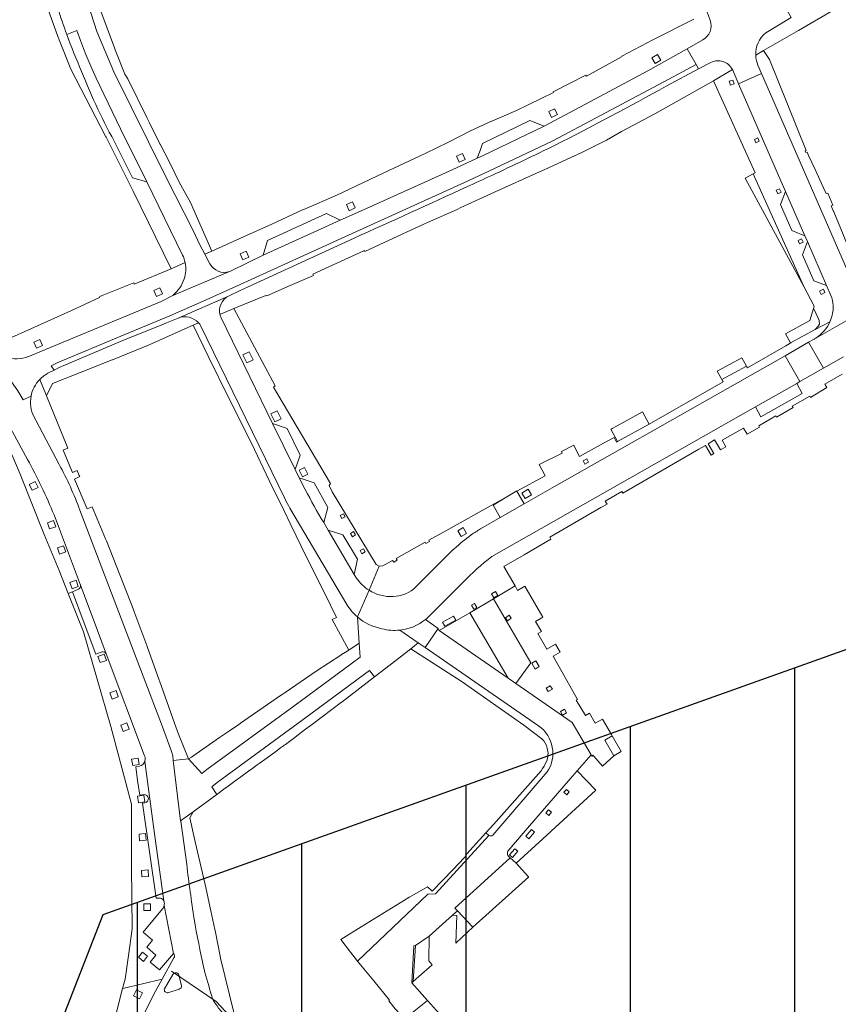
# Model space of a CAD drawing. Extents: x 148869 to 161638, y 453607 to 469810.
# Tile 452 of 656: x 155406 to 155556, y 463112 to 463292. Entities that reach past the tile are written whole.
import ezdxf
from ezdxf.lldxf.tags import DXFTag

# ---------------------------------------------------------------- set-up
doc = ezdxf.new("R2010")
doc.units = 0
doc.layers.add('2024', color=160, linetype='CONTINUOUS')
doc.layers.add('2024 hatch', color=160, linetype='CONTINUOUS')
for name, color, linetype, lineweight in [('B-OI-RI-PERSLEIDING-G-niet meenemen', 190, 'RI-PERS', 18), ('B-RO-VH-VERHARDING_SIERBESTRATING-GV', 251, 'CONTINUOUS', 18), ('B-RO-VH-VERHARDING_STRAATBAKSTEEN-GV', 251, 'CONTINUOUS', 18)]:
    doc.layers.add(name, color=color, linetype=linetype, lineweight=lineweight)
tags = doc.linetypes.add('RI-PERS', pattern='A,7,-2,["P",Standard,S=1.8,R=0,X=-0.5,Y=-0.9],-2,7,-2,[102,NLCS.SHX,S=1,R=180,X=0,Y=0],-2', length=22).pattern_tags.tags
tags[6] = DXFTag(74, 10)

msp = doc.modelspace()

# ---------------------------------------------------------------- hatches: boundary and pattern name
at = {"layer": '2024 hatch'}
h = msp.add_hatch(dxfattribs=at)
h.set_pattern_fill('ANSI31', color=256, scale=29.988, angle=45)
h.set_pattern_definition([(90, (0, 0), (-29.988, 0), [])])
h.paths.add_polyline_path([(155468.24, 462509.2), (155430.3, 462608.99), (155317.39, 462696.7), (155326.79, 462885.8), (155421.55, 463128.67), (155681.88, 463221.51), (155808.81, 463270.9), (155858.2, 463353.96), (156235.32, 463468.35), (156395.06, 463466.8), (156874.43, 463576.88), (157060.31, 463303.94), (157149.74, 462870.77), (157067.92, 462815.11), (157047.81, 462789.79), (157071.17, 462711.57), (156936.5, 462350.7), (156856.27, 462251.62), (156803.36, 462113.22), (156627.76, 461893.96), (156524.84, 461717.19), (156312.22, 461660.25), (156176.03, 461568.49), (155937.87, 461968.15)])

# ---------------------------------------------------------------- linework, layer by layer
at = {"layer": '2024', "flags": 128}
msp.add_lwpolyline([(155468.24, 462509.2), (155430.3, 462608.99), (155317.39, 462696.7), (155326.79, 462885.8), (155421.55, 463128.67), (155681.88, 463221.51), (155808.81, 463270.9), (155858.2, 463353.96), (156235.32, 463468.35), (156395.06, 463466.8), (156874.43, 463576.88), (157060.31, 463303.94), (157149.74, 462870.77), (157067.92, 462815.11), (157047.81, 462789.79), (157071.17, 462711.57), (156936.5, 462350.7), (156856.27, 462251.62), (156803.36, 462113.22), (156627.76, 461893.96), (156524.84, 461717.19), (156312.22, 461660.25), (156176.03, 461568.49), (155937.87, 461968.15)], close=True, dxfattribs=at)
at = {"layer": 'B-OI-RI-PERSLEIDING-G-niet meenemen'}
for p, q in [((155442.2, 463112.8), (155434.03, 463118.35)), ((155533.6, 463014.82), (155442.2, 463112.8))]:
    msp.add_line(p, q, dxfattribs=at)
at = {"layer": 'B-RO-VH-VERHARDING_SIERBESTRATING-GV', "flags": 128}
for points in [[(155421.36, 463176.56), (155420.23, 463176.12), (155418.26, 463181.3), (155415.98, 463187.53), (155415.19, 463187.21), (155417.97, 463180.23), (155422.96, 463162.96), (155426.71, 463148.81), (155426.75, 463137.42), (155426.85, 463126.08), (155426.2, 463121.21), (155425.56, 463116.86), (155425.12, 463115.18), (155425.12, 463115.17)], [(155429.13, 463157.59), (155422.12, 463176.22)], [(155429.02, 463150.53), (155428.28, 463150.43), (155427.84, 463153.12), (155427.51, 463155.6), (155428.2, 463155.73)], [(155429.15, 463156.59), (155429.17, 463156.67)], [(155432.04, 463131.64), (155431.21, 463131.65), (155428.74, 463148.98), (155429.17, 463149.05)], [(155432.71, 463130.33), (155432.72, 463130.5)], [(155434.38, 463121.58), (155431.87, 463118.55), (155430.16, 463119.99), (155431.2, 463121.25), (155429.53, 463122.72), (155430.57, 463123.97), (155428.85, 463125.43), (155432.42, 463129.69)], [(155425.12, 463115.17), (155425.13, 463115.18), (155432.33, 463116.88), (155434.49, 463120.77)]]:
    msp.add_lwpolyline(points, dxfattribs=at)
for points in [[(155420.62, 463175.72), (155421.74, 463176.14), (155422.16, 463175.02), (155421.04, 463174.6)], [(155422.79, 463169.09), (155423.91, 463169.51), (155424.33, 463168.38), (155423.2, 463167.96)], [(155424.79, 463163.19), (155425.91, 463163.61), (155426.33, 463162.48), (155425.2, 463162.07)], [(155426.95, 463155.82), (155426.76, 463157), (155427.95, 463157.18), (155428.13, 463156)], [(155428, 463149.04), (155427.82, 463150.23), (155429.01, 463150.41), (155429.19, 463149.22)], [(155429.41, 463142.23), (155428.22, 463142.13), (155428.12, 463143.33), (155429.32, 463143.42)], [(155429.85, 463135.61), (155428.65, 463135.51), (155428.56, 463136.71), (155429.75, 463136.8)], [(155430.19, 463130.62), (155430.19, 463129.42), (155428.99, 463129.41), (155428.99, 463130.61)], [(155428.75, 463121.81), (155429.68, 463121.05), (155428.93, 463120.12), (155428, 463120.88)], [(155432.33, 463116.88), (155425.13, 463115.18), (155425.12, 463115.17), (155423.81, 463110.15), (155421.67, 463104.83), (155418.02, 463097.52), (155417.98, 463097.45), (155420.09, 463096.47), (155420.4, 463096.37), (155420.72, 463096.33), (155420.88, 463096.33), (155421.15, 463096.37), (155421.46, 463096.46), (155421.71, 463096.58), (155421.89, 463096.7), (155422.05, 463096.84), (155422.49, 463097.22), (155422.56, 463097.35), (155430.8, 463114.14)], [(155427.12, 463113.83), (155427.66, 463114.9), (155428.73, 463114.36), (155428.19, 463113.29)]]:
    msp.add_lwpolyline(points, close=True, dxfattribs=at)
at = {"layer": 'B-RO-VH-VERHARDING_SIERBESTRATING-GV'}
for points in [[(155422.12, 463176.22, 0.331036), (155421.36, 463176.56)], [(155429.17, 463156.67, 0.180277), (155429.13, 463157.59)], [(155428.2, 463155.73, 0.246826), (155429.15, 463156.59)], [(155429.17, 463149.05, 0.975057), (155429.02, 463150.53)], [(155432.63, 463131.19, 0.142981), (155432.04, 463131.64)], [(155432.42, 463129.69, 0.112867), (155432.71, 463130.33)], [(155432.72, 463130.5, 0.129743), (155432.63, 463131.19)], [(155434.59, 463121.15, 0.204841), (155434.38, 463121.58)], [(155434.49, 463120.77, 0.16251), (155434.59, 463121.15)]]:
    msp.add_lwpolyline(points, format="xyb", dxfattribs=at)
at = {"layer": 'B-RO-VH-VERHARDING_STRAATBAKSTEEN-GV', "flags": 128}
for points in [[(155408.11, 463308.48), (155408.92, 463303.75), (155409.63, 463299.57), (155409.72, 463299.3), (155411.2, 463294.76), (155411.62, 463293.56), (155413.24, 463288.99), (155413.67, 463287.91), (155415.65, 463282.84), (155422.07, 463270.5), (155422.09, 463270.46), (155427.05, 463260.59), (155433.96, 463246.44), (155436.52, 463247.55)], [(155417.07, 463300.76), (155418.33, 463296.21), (155420.44, 463289.73), (155423.51, 463282.36), (155433.02, 463263.2), (155438.06, 463253.3), (155439.17, 463250.93), (155440.13, 463249.09), (155441.38, 463249.63), (155437.48, 463258.51), (155435.44, 463262.26), (155434.66, 463263.85), (155433.67, 463265.88), (155432.02, 463269.04), (155431.99, 463269.12), (155430.04, 463273.07), (155429.55, 463274.05), (155426.05, 463281.09), (155425.54, 463281.95), (155423.76, 463286.38), (155423.64, 463286.71), (155420.97, 463293.92)], [(155441.04, 463247.36), (155440.13, 463249.09), (155439.17, 463250.93), (155438.06, 463253.3), (155433.02, 463263.2), (155423.51, 463282.36), (155420.44, 463289.73), (155418.33, 463296.21), (155417.07, 463300.76)], [(155534.87, 463298.12), (155534.5, 463299.16), (155530.2, 463297.7), (155531.78, 463293.25), (155532.32, 463291.75)], [(155540.62, 463285.37), (155542.03, 463286.22), (155548.45, 463289.92), (155554.68, 463293.52), (155561.2, 463297.28)], [(155542.45, 463289.49), (155547.09, 463292.25), (155546.61, 463293.13), (155545.16, 463295.77), (155543.55, 463294.87)], [(155529.36, 463291.98), (155522, 463288.26), (155516.2, 463285.23), (155516.23, 463285.12), (155509.72, 463281.54), (155509.63, 463281.75), (155503.66, 463278.72), (155503.71, 463278.59), (155496.95, 463275.3), (155496.53, 463275.12), (155492.5, 463273.38), (155492.43, 463273.34), (155488.61, 463271.61), (155488.56, 463271.59), (155484.46, 463269.44), (155480.43, 463267.52), (155472.66, 463263.87), (155464.34, 463259.95), (155458.15, 463257.24), (155457.96, 463257.16), (155452.31, 463254.59), (155447.2, 463252.27), (155441.38, 463249.63), (155440.13, 463249.09), (155441.04, 463247.36)], [(155532.32, 463291.75), (155531.78, 463293.25)], [(155547.09, 463292.25), (155542.45, 463289.49)], [(155424.01, 463268.88), (155426.92, 463263.05), (155429.51, 463262.32), (155424.74, 463271.95), (155420.95, 463279.81), (155420.28, 463281.22), (155419.48, 463282.99), (155418.42, 463285.52), (155417.99, 463286.6), (155417.44, 463288.06), (155416.78, 463289.9), (155414.94, 463289.16)], [(155414.94, 463289.16), (155416.78, 463289.9), (155417.44, 463288.06), (155417.99, 463286.6), (155418.42, 463285.52), (155419.48, 463282.99), (155420.28, 463281.22), (155420.95, 463279.81), (155424.74, 463271.95), (155429.51, 463262.32), (155436.05, 463248.93)], [(155411.74, 463227.51), (155412.63, 463227.97), (155412.1, 463228.73), (155413.15, 463229.26), (155424.78, 463234.16), (155433.71, 463237.87), (155439.82, 463240.54), (155445.92, 463243.28), (155466.99, 463252.84), (155487.52, 463262.18), (155492.07, 463264.28), (155503.63, 463269.79), (155523.83, 463280.52), (155529.75, 463283.7), (155528.12, 463286.57), (155520.94, 463282.54), (155506.86, 463274.98), (155502.02, 463272.43), (155490.76, 463267.06), (155489.83, 463266.62), (155485.23, 463264.47), (155469.63, 463257.42), (155464.78, 463255.28), (155460.03, 463253.09), (155457.43, 463251.97), (155450.74, 463248.93), (155444.93, 463246.07)], [(155444.93, 463246.07), (155450.74, 463248.93), (155451.55, 463251.59), (155462.33, 463256.5), (155464.78, 463255.28), (155469.63, 463257.42), (155485.23, 463264.47), (155489.83, 463266.62), (155490.32, 463267.98), (155490.78, 463269.28), (155499.43, 463273.45), (155502.02, 463272.43), (155506.86, 463274.98), (155520.94, 463282.54), (155528.12, 463286.57), (155530.98, 463288.17)], [(155530.98, 463288.17), (155528.12, 463286.57), (155529.75, 463283.7), (155530.19, 463282.91), (155532.45, 463284.05)], [(155558.24, 463248.58), (155556.55, 463252.69), (155554.85, 463256.82), (155554.81, 463256.9), (155554.4, 463257.9), (155554.71, 463258.03), (155553.78, 463260.25), (155553.46, 463260.14), (155552.94, 463261.3), (155551.46, 463264.53), (155550.28, 463267.12), (155550, 463267.72), (155549.77, 463267.62), (155549.64, 463267.92), (155549.8, 463267.99), (155543.14, 463284.62), (155542.03, 463286.22), (155540.62, 463285.37)], [(155524.26, 463279.72), (155530.19, 463282.91), (155529.75, 463283.7), (155523.83, 463280.52), (155503.63, 463269.79), (155492.07, 463264.28), (155487.52, 463262.18), (155466.99, 463252.84), (155445.92, 463243.28), (155439.82, 463240.54), (155433.71, 463237.87), (155424.78, 463234.16), (155413.15, 463229.26), (155412.1, 463228.73), (155412.63, 463227.97), (155413.54, 463228.44), (155425.13, 463233.33), (155432.26, 463236.19), (155433.1, 463236.55), (155435.25, 463237.42), (155444.46, 463241.45), (155446.45, 463242.42), (155448.02, 463243.15), (155467.36, 463252.02)], [(155532.45, 463284.05), (155530.19, 463282.91), (155524.26, 463279.72)], [(155536.42, 463282.67), (155537.49, 463280.18), (155541.67, 463282.02), (155541.03, 463283.55)], [(155541.03, 463283.55), (155541.67, 463282.02), (155558.9, 463242.58)], [(155480.2, 463254.62), (155480.74, 463254.87), (155486.14, 463257.27), (155486.84, 463257.58), (155492.99, 463260.43), (155493.09, 463260.47), (155493.73, 463260.76), (155500.49, 463263.8), (155502.82, 463264.84), (155506.9, 463266.72), (155508.77, 463267.57), (155513.37, 463269.91), (155516.16, 463271.47), (155522.19, 463274.68), (155532.95, 463280.74), (155536.36, 463282.8)], [(155536.36, 463282.8), (155532.95, 463280.74)], [(155554.32, 463241.54), (155553.53, 463243.36), (155551.24, 463244.21), (155549.15, 463248.99), (155550.05, 463251.38), (155549.59, 463252.44), (155547.22, 463253.42), (155545.15, 463258.18), (155546.08, 463260.54), (155537.49, 463280.18), (155536.42, 463282.67)], [(155558.9, 463242.58), (155541.67, 463282.02), (155537.49, 463280.18), (155546.08, 463260.54), (155549.59, 463252.44), (155550.05, 463251.38), (155553.53, 463243.36), (155554.32, 463241.54)], [(155532.95, 463280.74), (155540.51, 463263.93), (155540.13, 463263.72), (155549.38, 463243.19), (155551.3, 463239.64), (155551.17, 463239.22), (155551.39, 463238.74), (155552.2, 463237), (155552.25, 463236.34), (155552.01, 463235.99), (155551.47, 463235.34), (155554.16, 463236.77)], [(155436.05, 463248.93), (155429.51, 463262.32), (155426.92, 463263.05), (155424.01, 463268.88)], [(155442.87, 463238.12), (155445.41, 463239.17), (155451.25, 463241.55), (155451.43, 463241.49), (155455.66, 463243.36), (155459.92, 463245.23), (155459.81, 463245.47), (155469.23, 463249.75), (155469.3, 463249.59), (155472.81, 463251.21), (155480.2, 463254.62)], [(155467.36, 463252.02), (155448.02, 463243.15), (155446.45, 463242.42), (155444.46, 463241.45)], [(155436.52, 463247.55), (155433.96, 463246.44), (155427.2, 463243.62), (155427.17, 463243.88), (155421.39, 463241.56), (155420.94, 463241.38), (155420.88, 463241.17), (155415.64, 463238.79), (155409.59, 463236.04), (155403.11, 463233.1), (155400.61, 463231.97)], [(155444.64, 463245.95), (155444.6, 463245.93), (155434.3, 463241.59), (155432.12, 463240.44), (155410.3, 463231.38), (155408.46, 463230.6)], [(155434.3, 463241.59), (155444.6, 463245.93)], [(155444.6, 463245.93), (155444.64, 463245.95)], [(155408.46, 463230.6), (155410.3, 463231.38), (155432.12, 463240.44), (155434.3, 463241.59)], [(155444.46, 463241.45), (155435.25, 463237.42)], [(155551.59, 463233.8), (155557.11, 463236.93), (155562.51, 463239.96)], [(155452.94, 463225.09), (155445.41, 463239.17), (155442.87, 463238.12)], [(155435.25, 463237.42), (155433.1, 463236.55), (155432.26, 463236.19), (155425.13, 463233.33), (155413.54, 463228.44), (155412.63, 463227.97), (155411.74, 463227.51)], [(155437.99, 463236.13), (155438.99, 463236.55)], [(155438.99, 463236.55), (155437.99, 463236.13), (155440.71, 463230.5), (155444.54, 463222.72), (155448.61, 463214.61), (155451.88, 463207.84), (155454.54, 463202.42), (155455.81, 463199.71), (155458.67, 463193.84), (155462.03, 463187.22), (155464.15, 463182.86), (155463.35, 463182.48)], [(155458.42, 463206.15), (155457.33, 463208.33), (155456.6, 463209.8), (155452.44, 463218.2), (155443.1, 463237.51)], [(155443.1, 463237.51), (155452.44, 463218.2), (155455.11, 463217.32), (155457.53, 463212.44), (155456.6, 463209.8), (155457.33, 463208.33), (155460.04, 463207.41), (155462.54, 463202.92), (155461.8, 463200.14), (155462.63, 463198.74), (155465.32, 463197.94), (155467.98, 463193.45), (155467.35, 463190.66), (155467.77, 463190.03)], [(155554.16, 463236.77), (155551.47, 463235.34), (155546.99, 463232.91), (155547, 463232.9), (155546.11, 463232.38), (155539.1, 463228.36), (155539, 463228.54), (155538.93, 463228.66), (155534.43, 463226.27), (155534.57, 463226.02), (155534.67, 463225.84), (155521.19, 463218.11), (155515.41, 463214.94), (155515.23, 463214.84), (155514.78, 463215.64), (155512.88, 463214.61), (155508.5, 463212.18), (155507.57, 463213.95), (155507.43, 463214.24), (155505.17, 463213.1), (155505.31, 463212.81), (155501.09, 463210.71)], [(155557.11, 463236.93), (155551.59, 463233.8)], [(155409.99, 463226.25), (155411.22, 463223.25), (155412.3, 463225.5), (155417.23, 463227.45), (155423.23, 463229.82), (155423.3, 463229.85), (155429.94, 463232.59), (155437.01, 463235.72), (155437.99, 463236.13)], [(155439.34, 463236.08), (155454.7, 463204.56)], [(155454.7, 463204.56), (155439.34, 463236.08)], [(155399.73, 463232.93), (155398.93, 463233.86), (155398.48, 463234.43), (155394.35, 463232.57), (155394.29, 463232.54), (155395.37, 463231.06), (155396.18, 463229.96), (155396.23, 463229.99), (155400.46, 463231.9), (155404.09, 463226.84), (155406, 463224.19), (155406.99, 463222.56), (155408.42, 463223.21)], [(155501.09, 463210.71), (155502.2, 463208.69), (155497.05, 463205.85), (155498.38, 463203.54), (155503.92, 463206.7), (155545.98, 463230.57), (155550.23, 463233.02), (155551.15, 463233.55)], [(155551.15, 463233.55), (155550.23, 463233.02), (155552.99, 463228.3), (155556.61, 463230.4)], [(155492.5, 463193.93), (155540.56, 463221.23), (155548.11, 463225.52), (155548.7, 463225.85), (155545.98, 463230.57), (155503.92, 463206.7), (155498.38, 463203.54)], [(155556.61, 463230.4), (155552.99, 463228.3), (155548.7, 463225.85), (155548.11, 463225.52), (155549.12, 463223.71), (155541.58, 463219.41), (155540.56, 463221.23), (155492.5, 463193.93)], [(155422.16, 463196.79), (155422, 463197.2), (155419.57, 463203), (155418.67, 463202.64), (155416.33, 463208.09), (155417.29, 463208.53), (155417.21, 463208.73), (155417.21, 463208.73), (155416.84, 463209.64), (155415.97, 463209.25), (155414.26, 463213.33), (155415.14, 463213.73), (155411.22, 463223.25), (155409.99, 463226.25)], [(155503.27, 463197.1), (155503.04, 463197.48), (155512.37, 463202.89), (155513.49, 463203.53), (155513.18, 463204.08), (155516.22, 463205.82), (155516.4, 463205.52), (155530.27, 463213.55), (155531.43, 463214.23), (155532.48, 463212.43), (155533, 463212.72), (155531.95, 463214.53), (155533.12, 463215.21), (155534.17, 463213.4), (155534.31, 463213.48), (155535.17, 463213.98), (155534.5, 463215.17), (155538.4, 463217.36), (155539.07, 463216.25), (155541.33, 463217.57), (155541.2, 463217.79), (155544.3, 463219.59), (155544.42, 463219.38), (155547.43, 463221.14), (155547.29, 463221.4), (155550.48, 463223.2), (155550.59, 463222.98), (155553.62, 463224.76), (155553.25, 463225.39), (155556.38, 463227.22)], [(155470.07, 463187.8), (155471.95, 463192.18), (155471.37, 463192.48), (155463.34, 463205.74), (155462.82, 463206.93), (155463.03, 463207.26), (155452.64, 463224.86), (155452.94, 463225.09)], [(155408.92, 463219.47), (155409.33, 463218.69), (155413.53, 463210.76)], [(155407.77, 463211.66), (155405.05, 463216.71), (155404.48, 463217.78)], [(155404.93, 463212.56), (155406.4, 463208.99), (155410.8, 463197.98), (155413.53, 463191.38), (155415.19, 463187.21), (155415.98, 463187.53), (155417.09, 463187.99)], [(155461.8, 463200.14), (155462.54, 463202.92), (155460.04, 463207.41), (155457.33, 463208.33), (155458.42, 463206.15)], [(155490.41, 463199), (155494, 463201.05), (155492.75, 463203.34), (155495.23, 463204.84), (155490.15, 463202.03)], [(155417.34, 463202.38), (155432.4, 463162.9), (155433.96, 463158.56), (155434.26, 463157.58), (155434.36, 463156.73), (155437.15, 463157.04), (155435.3, 463161.57), (155434.83, 463162.87), (155434.59, 463163.56), (155431.84, 463171.29), (155431.8, 463171.39), (155429.62, 463177.55), (155429.55, 463177.72), (155427.18, 463184.06), (155427.17, 463184.1), (155422.16, 463196.79)], [(155455.64, 463202.8), (155466.02, 463185.22)], [(155466.02, 463185.22), (155455.64, 463202.8)], [(155498.38, 463203.54), (155494, 463201.05), (155490.41, 463199)], [(155417.42, 463188.73), (155417.41, 463188.76), (155413.59, 463198.92), (155412.61, 463201.53)], [(155490.15, 463202.03), (155486.7, 463200.12), (155483.53, 463198.35), (155480.97, 463196.91), (155481.11, 463196.7), (155480.45, 463196.34), (155480.32, 463196.55), (155475.03, 463193.59), (155475.23, 463193.28), (155474.57, 463192.92), (155474.38, 463193.22), (155472.61, 463192.23), (155471.95, 463192.18), (155470.07, 463187.8)], [(155467.77, 463190.03), (155467.35, 463190.66), (155462.63, 463198.74), (155461.8, 463200.14)], [(155480.37, 463182.46), (155482.69, 463180.84), (155482.89, 463180.49), (155488.45, 463183.71), (155492.78, 463186.22), (155496.71, 463188.58), (155494.69, 463192.14), (155498.35, 463194.26), (155503.27, 463197.1)], [(155478.17, 463187.99), (155482.77, 463192.54)], [(155482.77, 463192.54), (155478.17, 463187.99)], [(155417.09, 463187.99), (155415.98, 463187.53), (155418.26, 463181.3), (155420.23, 463176.12), (155421.36, 463176.56)], [(155422.12, 463176.22), (155419.72, 463182.57), (155417.42, 463188.73)], [(155467.97, 463182.93), (155470.07, 463187.8)], [(155470.07, 463187.8), (155467.97, 463182.93)], [(155487.21, 463189.24), (155481.21, 463183.23)], [(155481.21, 463183.23), (155487.21, 463189.24)], [(155463.35, 463182.48), (155466.36, 463176.9), (155468.3, 463178.17), (155467.97, 463182.93)], [(155467.97, 463182.93), (155468.3, 463178.17)], [(155480.29, 463177.36), (155482.69, 463180.84), (155480.37, 463182.46)], [(155495.39, 463140.22), (155498.56, 463143.93), (155507.19, 463153.9), (155508.06, 463154.89), (155510.59, 463157.78), (155507.12, 463163.68), (155496.84, 463170.79), (155495.43, 463171.77), (155482.89, 463180.49), (155482.69, 463180.84), (155480.29, 463177.36), (155501.02, 463163.06)], [(155468.3, 463178.17), (155468.46, 463175.61), (155466.79, 463174.38), (155456.33, 463166.64), (155440.51, 463155.1), (155439.58, 463154.4), (155437.15, 463157.04), (155434.36, 463156.73), (155435.7, 463145.78), (155437.97, 463147.42), (155437.98, 463147.42), (155442.3, 463150.57), (155441.4, 463151.96), (155442.37, 463152.73), (155458.08, 463164.22), (155469.22, 463172.48), (155470.16, 463173.16), (155471.05, 463171.99), (155474.98, 463174.99), (155477.7, 463177.15), (155479.06, 463178.22), (155475.7, 463180.53)], [(155475.7, 463180.53), (155479.06, 463178.22), (155480.29, 463177.36)], [(155501.02, 463163.06), (155480.29, 463177.36), (155479.06, 463178.22), (155477.7, 463177.15), (155487.04, 463171.11), (155498.31, 463163.17), (155501.63, 463160.72)], [(155428.2, 463155.73), (155427.51, 463155.6), (155427.84, 463153.12), (155428.28, 463150.43), (155429.02, 463150.53)], [(155432.63, 463131.19), (155430.95, 463143.38), (155429.15, 463156.59)], [(155501.46, 463154.89), (155492.78, 463145.09), (155491.39, 463143.56), (155491.92, 463143.1)], [(155492.64, 463143.16), (155502.58, 463154.67)], [(155502.58, 463154.67), (155492.64, 463143.16)], [(155495.84, 463139), (155496.9, 463138.04), (155501.76, 463142.47), (155511.48, 463151.34), (155508.06, 463154.89), (155507.19, 463153.9), (155498.56, 463143.93), (155495.39, 463140.22)], [(155429.17, 463149.05), (155428.74, 463148.98), (155431.21, 463131.65), (155432.04, 463131.64)], [(155441.8, 463112.77), (155442.34, 463112.02), (155442.64, 463111.6), (155444.28, 463109.76), (155445.41, 463110.77), (155443, 463120.7), (155442.98, 463120.78), (155441.98, 463125.74), (155441.93, 463125.96), (155441.2, 463129.34), (155440.17, 463134.12), (155439.71, 463136.23), (155438.37, 463141.92), (155437.35, 463146.27), (155437.97, 463147.42), (155435.7, 463145.78), (155435.71, 463145.7), (155436.81, 463137.78)], [(155491.92, 463143.1), (155482.18, 463132.45), (155480.78, 463132.4), (155467.99, 463120.16), (155468.54, 463119.47), (155470.97, 463116.58), (155473.83, 463113.03), (155473.67, 463112.91), (155474.87, 463111.48), (155476.48, 463109.72), (155476.49, 463109.71), (155477.39, 463110.32), (155480.73, 463112.97), (155477.89, 463116.2)], [(155477.89, 463116.2), (155478.27, 463122.93), (155478.54, 463123.03), (155481.07, 463124.72), (155485.32, 463128.56), (155486.2, 463129.36), (155485.75, 463129.84), (155495.84, 463139), (155495.39, 463139.42)], [(155495.39, 463139.42), (155495.84, 463139)], [(155432.42, 463129.69), (155428.85, 463125.43), (155430.57, 463123.97), (155429.53, 463122.72), (155431.2, 463121.25), (155430.16, 463119.99), (155431.87, 463118.55), (155434.38, 463121.58), (155432.71, 463130.33)], [(155439.94, 463118.91), (155439.99, 463118.7), (155440.14, 463118.07)], [(155434.29, 463117.72), (155432.76, 463115.14), (155432.75, 463115.11)], [(155435.84, 463115.7), (155435.39, 463117.61), (155435.38, 463117.64)], [(155433.39, 463114.4), (155435.45, 463115.05)]]:
    msp.add_lwpolyline(points, dxfattribs=at)
at = {"layer": 'B-RO-VH-VERHARDING_STRAATBAKSTEEN-GV'}
for points in [[(155413.28, 463294.03, 0.013714), (155414.94, 463289.16)], [(155414.94, 463289.16, -0.013714), (155413.28, 463294.03)], [(155532.32, 463291.75, -0.368828), (155530.98, 463288.17)], [(155530.98, 463288.17, 0.368828), (155532.32, 463291.75)], [(155414.94, 463289.16, 0.017639), (155417.64, 463282.43)], [(155417.64, 463282.43, -0.017639), (155414.94, 463289.16)], [(155540.62, 463285.37, -0.232259), (155542.45, 463289.49)], [(155542.45, 463289.49, 0.232259), (155540.62, 463285.37)], [(155541.03, 463283.55, -0.092251), (155540.62, 463285.37)], [(155540.62, 463285.37, 0.092251), (155541.03, 463283.55)], [(155536.36, 463282.8, 0.417577), (155532.45, 463284.05)], [(155532.45, 463284.05, -0.417577), (155536.36, 463282.8)], [(155417.64, 463282.43, 0.03141), (155424.01, 463268.88)], [(155424.01, 463268.88, -0.03141), (155417.64, 463282.43)], [(155536.42, 463282.67, 0.015916), (155536.36, 463282.8)], [(155536.36, 463282.8, -0.015916), (155536.42, 463282.67)], [(155504.03, 463268.98, 0.009493), (155524.26, 463279.72)], [(155524.26, 463279.72, -0.009493), (155504.03, 463268.98)], [(155492.46, 463263.46, 0.00499), (155504.03, 463268.98)], [(155504.03, 463268.98, -0.00499), (155492.46, 463263.46)], [(155487.89, 463261.36, 0.002321), (155492.46, 463263.46)], [(155492.46, 463263.46, -0.002321), (155487.89, 463261.36)], [(155467.36, 463252.02, 0.001706), (155487.89, 463261.36)], [(155487.89, 463261.36, -0.001706), (155467.36, 463252.02)], [(155436.05, 463248.93, -0.063829), (155436.52, 463247.55)], [(155436.52, 463247.55, 0.063829), (155436.05, 463248.93)], [(155436.33, 463244.59, 0.133521), (155436.52, 463247.55)], [(155436.52, 463247.55, -0.133521), (155436.33, 463244.59)], [(155444.6, 463245.93, -0.371458), (155441.04, 463247.36)], [(155441.04, 463247.36, 0.371458), (155444.6, 463245.93)], [(155444.93, 463246.07, -0.034454), (155444.64, 463245.95)], [(155444.64, 463245.95, 0.034454), (155444.93, 463246.07)], [(155434.3, 463241.59, 0.145482), (155436.33, 463244.59)], [(155436.33, 463244.59, -0.145482), (155434.3, 463241.59)], [(155444.46, 463241.45, 0.354822), (155442.87, 463238.12)], [(155442.87, 463238.12, -0.354822), (155444.46, 463241.45)], [(155554.54, 463237.92, 0.184778), (155554.32, 463241.54)], [(155554.32, 463241.54, -0.184778), (155554.54, 463237.92)], [(155443.1, 463237.51, -0.054355), (155442.87, 463238.12)], [(155442.87, 463238.12, 0.054355), (155443.1, 463237.51)], [(155435.25, 463237.42, -0.320891), (155438.99, 463236.55)], [(155438.99, 463236.55, 0.320891), (155435.25, 463237.42)], [(155438.99, 463236.55, -0.046482), (155439.34, 463236.08)], [(155439.34, 463236.08, 0.046482), (155438.99, 463236.55)], [(155551.59, 463233.8, 0.152748), (155554.16, 463236.77)], [(155554.16, 463236.77, -0.152748), (155551.59, 463233.8)], [(155554.16, 463236.77, 0.046727), (155554.54, 463237.92)], [(155554.54, 463237.92, -0.046727), (155554.16, 463236.77)], [(155551.59, 463233.8, -0.021019), (155551.15, 463233.55)], [(155551.15, 463233.55, 0.021019), (155551.59, 463233.8)], [(155400.61, 463231.97, 0.292086), (155408.46, 463230.6)], [(155408.46, 463230.6, -0.292086), (155400.61, 463231.97)], [(155409.99, 463226.25, -0.090949), (155411.74, 463227.51)], [(155411.74, 463227.51, 0.090949), (155409.99, 463226.25)], [(155409.99, 463226.25, 0.146589), (155408.42, 463223.21)], [(155408.42, 463223.21, -0.146589), (155409.99, 463226.25)], [(155408.42, 463223.21, 0.162491), (155408.92, 463219.47)], [(155412.61, 463201.53, 0.028534), (155407.77, 463211.66)], [(155413.53, 463210.76, -0.035691), (155417.34, 463202.38)], [(155461.8, 463200.14, -0.009477), (155458.42, 463206.15)], [(155458.42, 463206.15, 0.009477), (155461.8, 463200.14)], [(155454.7, 463204.56, 0.021786), (155455.64, 463202.8)], [(155455.64, 463202.8, -0.021786), (155454.7, 463204.56)], [(155488.73, 463197.94, -0.001813), (155490.41, 463199)], [(155490.41, 463199, 0.001813), (155488.73, 463197.94)], [(155482.77, 463192.54, -0.044299), (155488.73, 463197.94)], [(155488.73, 463197.94, 0.044299), (155482.77, 463192.54)], [(155492.5, 463193.93, 0.03943), (155487.21, 463189.24)], [(155487.21, 463189.24, -0.03943), (155492.5, 463193.93)], [(155470.07, 463187.8, -0.10695), (155467.77, 463190.03)], [(155467.77, 463190.03, 0.10695), (155470.07, 463187.8)], [(155417.09, 463187.99, 0.346257), (155417.42, 463188.73)], [(155417.42, 463188.73, -0.346257), (155417.09, 463187.99)], [(155470.07, 463187.8, 0.154923), (155474.5, 463186.67)], [(155474.5, 463186.67, -0.154923), (155470.07, 463187.8)], [(155474.5, 463186.67, 0.16476), (155478.17, 463187.99)], [(155478.17, 463187.99, -0.16476), (155474.5, 463186.67)], [(155466.02, 463185.22, 0.078794), (155467.97, 463182.93)], [(155467.97, 463182.93, -0.078794), (155466.02, 463185.22)], [(155467.97, 463182.93, 0.130505), (155472.4, 463180.79)], [(155472.4, 463180.79, -0.130505), (155467.97, 463182.93)], [(155475.7, 463180.53, 0.143328), (155480.37, 463182.46)], [(155480.37, 463182.46, -0.143328), (155475.7, 463180.53)], [(155481.21, 463183.23, -0.031618), (155480.37, 463182.46)], [(155480.37, 463182.46, 0.031618), (155481.21, 463183.23)], [(155472.4, 463180.79, 0.092794), (155475.7, 463180.53)], [(155475.7, 463180.53, -0.092794), (155472.4, 463180.79)], [(155421.36, 463176.56, -0.331036), (155422.12, 463176.22)], [(155502.58, 463154.67, 0.408255), (155501.02, 463163.06)], [(155501.02, 463163.06, -0.408255), (155502.58, 463154.67)], [(155501.63, 463160.72, -0.148461), (155502.58, 463158.99)], [(155502.58, 463158.99, -0.172288), (155502.45, 463156.58)], [(155429.15, 463156.59, -0.246826), (155428.2, 463155.73)], [(155502.45, 463156.58, -0.055154), (155501.46, 463154.89)], [(155429.02, 463150.53, -0.975057), (155429.17, 463149.05)], [(155491.92, 463143.1, 0.376259), (155492.64, 463143.16)], [(155492.64, 463143.16, -0.376259), (155491.92, 463143.1)], [(155495.39, 463140.22, 0.210196), (155495.39, 463139.42)], [(155495.39, 463139.42, -0.210196), (155495.39, 463140.22)], [(155436.81, 463137.78, 0.00565), (155438.15, 463127.86)], [(155432.04, 463131.64, -0.142981), (155432.63, 463131.19)], [(155432.71, 463130.33, -0.112867), (155432.42, 463129.69)], [(155438.15, 463127.86, 0.010591), (155439.94, 463118.91)], [(155435.38, 463117.64, 0.666969), (155434.29, 463117.72)], [(155440.14, 463118.07, 0.008491), (155441.54, 463113.35)], [(155432.75, 463115.11, 0.579678), (155433.39, 463114.4)], [(155435.45, 463115.05, 0.398331), (155435.84, 463115.7)], [(155441.54, 463113.35, 0.061468), (155441.8, 463112.77)]]:
    msp.add_lwpolyline(points, format="xyb", dxfattribs=at)
at = {"layer": 'B-RO-VH-VERHARDING_STRAATBAKSTEEN-GV', "flags": 128}
for points in [[(155522.72, 463285.54), (155523.33, 463284.51), (155522.3, 463283.89), (155521.69, 463284.92)], [(155536.44, 463280.86), (155536.68, 463280.16), (155536.04, 463279.94), (155535.8, 463280.64)], [(155503.93, 463275.63), (155504.47, 463274.56), (155503.39, 463274.02), (155502.86, 463275.1)], [(155489.83, 463266.62), (155490.76, 463267.06), (155502.02, 463272.43), (155499.43, 463273.45), (155490.78, 463269.28), (155490.32, 463267.98)], [(155541.01, 463270.3), (155541.27, 463269.69), (155540.64, 463269.42), (155540.38, 463270.03)], [(155487.12, 463267.44), (155487.61, 463266.34), (155486.51, 463265.85), (155486.03, 463266.95)], [(155540.13, 463263.72), (155538.68, 463262.95), (155549.38, 463243.19)], [(155544.99, 463261.04), (155545.28, 463260.42), (155544.67, 463260.13), (155544.38, 463260.75)], [(155549.59, 463252.44), (155546.08, 463260.54), (155545.15, 463258.18), (155547.22, 463253.42)], [(155467.06, 463258.62), (155467.55, 463257.52), (155466.45, 463257.03), (155465.96, 463258.13)], [(155450.74, 463248.93), (155457.43, 463251.97), (155460.03, 463253.09), (155464.78, 463255.28), (155462.33, 463256.5), (155451.55, 463251.59)], [(155548.99, 463251.92), (155549.27, 463251.3), (155548.64, 463251.01), (155548.35, 463251.62)], [(155553.53, 463243.36), (155550.05, 463251.38), (155549.15, 463248.99), (155551.24, 463244.21)], [(155447.68, 463249.66), (155448.17, 463248.57), (155447.07, 463248.08), (155446.58, 463249.18)], [(155431.89, 463242.94), (155432.37, 463241.84), (155431.27, 463241.35), (155430.79, 463242.45)], [(155552.97, 463242.69), (155553.24, 463242.09), (155552.56, 463241.77), (155552.28, 463242.38)], [(155546.99, 463232.91), (155551.47, 463235.34), (155552.01, 463235.99), (155552.25, 463236.34), (155552.2, 463237), (155551.39, 463238.74), (155551.17, 463239.22), (155550.49, 463237.01), (155546.08, 463234.59)], [(155410.01, 463233.54), (155410.49, 463232.45), (155409.39, 463231.96), (155408.91, 463233.06)], [(155545.98, 463230.57), (155548.7, 463225.85), (155552.99, 463228.3), (155550.23, 463233.02)], [(155447.78, 463229.27), (155447.05, 463230.73), (155448.19, 463231.3), (155448.92, 463229.84)], [(155533.61, 463227.78), (155534.43, 463226.27), (155538.93, 463228.66), (155538.08, 463230.22)], [(155540.56, 463221.23), (155541.58, 463219.41), (155549.12, 463223.71), (155548.11, 463225.52)], [(155452.86, 463218.49), (155452.17, 463219.98), (155453.34, 463220.53), (155454.03, 463219.04)], [(155514.27, 463217.21), (155514.16, 463217.16), (155515.41, 463214.94), (155521.19, 463218.11), (155519.99, 463220.34), (155515.35, 463217.8), (155514.45, 463217.31)], [(155452.44, 463218.2), (155456.6, 463209.8), (155457.53, 463212.44), (155455.11, 463217.32)], [(155510.13, 463211.15), (155509.47, 463210.79), (155509.12, 463211.42), (155509.78, 463211.78)], [(155457.35, 463209.72), (155458.33, 463210.2), (155458.93, 463208.95), (155457.94, 463208.47)], [(155409.17, 463207.63), (155409.68, 463206.54), (155408.59, 463206.03), (155408.08, 463207.12)], [(155494, 463201.05), (155498.38, 463203.54), (155497.05, 463205.85), (155497.01, 463205.92), (155495.23, 463204.84), (155492.75, 463203.34)], [(155499.7, 463205.21), (155498.54, 463204.52), (155497.95, 463205.52), (155499.1, 463206.21)], [(155411.39, 463200.11), (155412.51, 463200.53), (155412.93, 463199.4), (155411.8, 463198.98)], [(155464.82, 463201.45), (155465.41, 463201.77), (155465.72, 463201.19), (155465.13, 463200.87)], [(155462.63, 463198.74), (155467.35, 463190.66), (155467.98, 463193.45), (155465.32, 463197.94)], [(155487.25, 463199.23), (155487.86, 463198.18), (155486.91, 463197.63), (155486.3, 463198.67)], [(155466.68, 463198.15), (155467.25, 463198.49), (155467.61, 463197.9), (155467.03, 463197.55)], [(155413.21, 463195.51), (155414.33, 463195.93), (155414.75, 463194.8), (155413.62, 463194.39)], [(155468.45, 463195.05), (155469.04, 463195.38), (155469.37, 463194.8), (155468.79, 463194.47)], [(155415.49, 463189.22), (155416.62, 463189.63), (155417.03, 463188.51), (155415.91, 463188.09)], [(155498.51, 463188.54), (155497.17, 463187.78), (155496.71, 463188.58), (155492.78, 463186.22), (155499.59, 463174.56), (155496.84, 463170.79), (155507.12, 463163.68), (155510.59, 463157.78), (155510.74, 463157.51), (155510.92, 463157.7), (155511.08, 463157.52), (155512.68, 463155.74), (155514.75, 463157.58), (155513.11, 463160.48), (155514.46, 463161.24), (155514.31, 463161.5), (155512.68, 463164.28), (155511.34, 463163.54), (155510.28, 463165.36), (155509.57, 463164.94), (155507.88, 463167.75), (155508.12, 463167.89), (155503.66, 463175.77), (155504.94, 463176.52), (155504.08, 463177.98), (155502.51, 463177.08), (155500.85, 463179.94), (155501.51, 463180.3), (155500.47, 463182.09), (155501.81, 463182.87), (155500.28, 463185.5)], [(155488.45, 463183.71), (155495.43, 463171.77), (155496.84, 463170.79), (155499.59, 463174.56), (155492.78, 463186.22)], [(155492.83, 463186.42), (155492.41, 463187.16), (155493.14, 463187.59), (155493.57, 463186.85)], [(155488.76, 463185.08), (155489.33, 463185.39), (155489.74, 463184.65), (155489.17, 463184.34)], [(155495.43, 463171.77), (155488.45, 463183.71), (155482.89, 463180.49)], [(155483.49, 463181.98), (155485.46, 463183.1), (155485.88, 463182.36), (155483.91, 463181.24)], [(155495.65, 463183.28), (155496.03, 463182.73), (155495.33, 463182.24), (155494.95, 463182.79)], [(155437.15, 463157.04), (155439.58, 463154.4), (155440.51, 463155.1), (155456.33, 463166.64), (155466.79, 463174.38), (155468.46, 463175.61), (155468.3, 463178.17), (155466.36, 463176.9), (155465.79, 463176.53), (155465.08, 463176.07), (155464.95, 463175.98), (155460.42, 463173.03), (155454.77, 463169.15), (155454.24, 463168.78), (155453.95, 463168.58), (155446.64, 463163.56), (155446.24, 463163.28), (155445.07, 463162.48), (155444.63, 463162.17), (155442.8, 463160.92), (155438.51, 463157.96), (155437.66, 463157.38)], [(155500.41, 463173.42), (155499.75, 463174.51), (155500.48, 463174.96), (155501.14, 463173.87)], [(155471.05, 463171.99), (155470.16, 463173.16), (155469.22, 463172.48), (155458.08, 463164.22), (155442.37, 463152.73), (155441.4, 463151.96), (155442.3, 463150.57), (155443.82, 463151.68), (155444.13, 463151.9), (155446.09, 463153.33), (155446.42, 463153.57), (155448.34, 463154.97), (155448.65, 463155.2), (155449.67, 463155.94), (155450.04, 463156.21), (155451.05, 463156.94), (155452.15, 463157.74), (155453.09, 463158.42), (155453.93, 463159.04), (155454.49, 463159.45), (155454.61, 463159.53), (155454.82, 463159.69), (155456.27, 463160.79), (155457.15, 463161.44), (155458.49, 463162.46), (155459.74, 463163.4), (155465.08, 463167.42), (155465.15, 463167.47)], [(155502.78, 463169.32), (155502.41, 463169.97), (155503.15, 463170.39), (155503.52, 463169.74)], [(155505.71, 463166.11), (155506.09, 463165.45), (155505.35, 463165.03), (155504.98, 463165.68)], [(155514.75, 463157.58), (155516.07, 463158.39), (155514.46, 463161.24), (155513.11, 463160.48)], [(155505.62, 463150.98), (155506.08, 463151.49), (155506.6, 463151.02), (155506.14, 463150.51)], [(155502.32, 463147.19), (155502.8, 463147.77), (155503.34, 463147.32), (155502.86, 463146.74)], [(155477.43, 463131.85), (155477.39, 463131.81), (155477.32, 463131.75), (155468.62, 463126.41), (155464.92, 463124.1), (155466.7, 463121.82), (155467.99, 463120.16), (155480.78, 463132.4), (155482.18, 463132.45), (155491.92, 463143.1), (155491.39, 463143.56), (155487.92, 463139.73), (155487.66, 463139.46), (155487.78, 463139.35), (155487.42, 463138.98), (155485.4, 463136.87), (155481.6, 463132.91), (155480.74, 463133.73)], [(155498.67, 463142.95), (155499.73, 463144.15), (155500.25, 463143.69), (155499.2, 463142.49)], [(155495.72, 463139.55), (155496.7, 463140.67), (155497.23, 463140.21), (155496.25, 463139.09)], [(155496.9, 463138.04), (155495.84, 463139), (155485.75, 463129.84), (155486.2, 463129.36), (155488.99, 463126.35), (155499.18, 463135.49), (155499.16, 463135.52)], [(155486.2, 463129.36), (155485.32, 463128.56), (155486.12, 463128.51), (155485.92, 463123.42), (155488.99, 463126.35)], [(155478.54, 463123.03), (155478.14, 463116.42), (155479.64, 463117.78), (155481.02, 463119.01), (155481.57, 463119.51), (155480.97, 463120.23), (155481.07, 463124.72)], [(155478.54, 463123.03), (155478.27, 463122.93), (155477.89, 463116.2), (155478.14, 463116.42)], [(155497.02, 463077.29), (155504.43, 463068.97), (155504.15, 463068.72), (155504.36, 463068.5), (155505.98, 463072.35), (155505.64, 463072.45), (155508.13, 463082.56), (155480.73, 463112.97), (155477.39, 463110.32), (155489.88, 463096.63), (155496.63, 463089.11), (155502.72, 463082.43), (155501.73, 463081.53)]]:
    msp.add_lwpolyline(points, close=True, dxfattribs=at)

doc.saveas('drawing.dxf')
